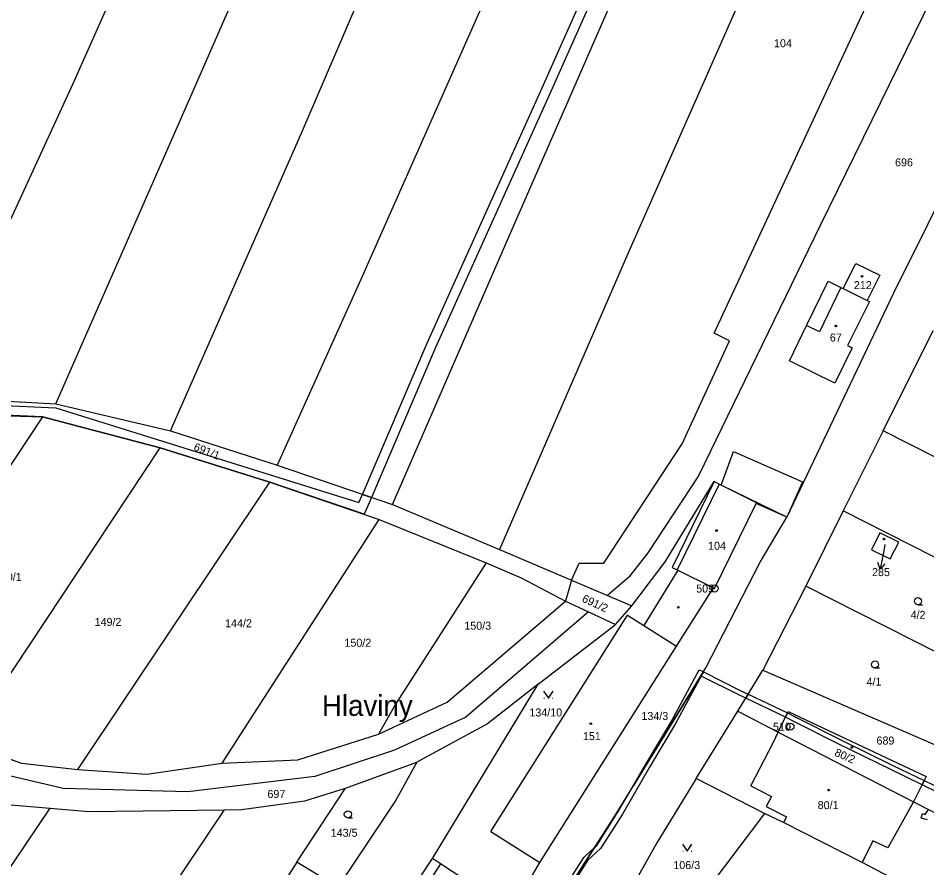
# Model space of a CAD drawing. Extents: x -747333 to -745433, y -1133152 to -1130600.
# Drawn here: x -746336.6 to -746143.6, y -1131642.6 to -1131462 of the extents above; entities that cross this region are included whole.
import ezdxf

# ---------------------------------------------------------------- set-up
doc = ezdxf.new("R2010")
doc.units = 0
for name, color, linetype in [('Vrstva 1', 7, 'Continuous'), ('Vrstva 10', 7, 'Continuous'), ('Vrstva 15', 7, 'Continuous'), ('Vrstva 16', 7, 'Continuous'), ('Vrstva 17', 7, 'Continuous'), ('Vrstva 18', 7, 'Continuous'), ('Vrstva 19', 7, 'Continuous'), ('Vrstva 24', 7, 'Continuous'), ('Vrstva 25', 7, 'Continuous'), ('Vrstva 3', 7, 'Continuous'), ('Vrstva 30', 7, 'Continuous'), ('Vrstva 37', 7, 'Continuous'), ('Vrstva 4', 7, 'Continuous'), ('Vrstva 6', 7, 'Continuous')]:
    doc.layers.add(name, color=color, linetype=linetype)

msp = doc.modelspace()

# ---------------------------------------------------------------- linework, layer by layer
at = {"layer": 'Vrstva 1'}
for p, q in [((-746153.62, -1131571.37), (-746155.37, -1131574.98)), ((-746149.58, -1131573.32), (-746153.62, -1131571.37)), ((-746151.37, -1131576.9), (-746149.58, -1131573.32)), ((-746155.37, -1131574.98), (-746151.37, -1131576.9)), ((-746246.92, -1131641.69), (-746251.87, -1131649.36))]:
    msp.add_line(p, q, dxfattribs=at)
for points in [[(-746188.77, -1131528.95), (-746143.06, -1131430.4)], [(-746121.73, -1131462.2), (-746150.71, -1131520.43)], [(-746161.36, -1131519.45), (-746158.72, -1131514.09)], [(-746158.72, -1131514.09), (-746153.61, -1131516.62)], [(-746153.61, -1131516.62), (-746156.25, -1131521.97)], [(-746169.15, -1131527.29), (-746164.57, -1131517.87)], [(-746164.57, -1131517.87), (-746161.85, -1131519.21)], [(-746150.71, -1131520.43), (-746173.33, -1131568.01)], [(-746161.85, -1131519.21), (-746161.36, -1131519.45)], [(-746161.36, -1131519.45), (-746156.25, -1131521.97)], [(-746155.77, -1131522.21), (-746160.43, -1131531.58)], [(-746156.25, -1131521.97), (-746155.77, -1131522.21)], [(-746172.8, -1131534.8), (-746169.15, -1131527.29)], [(-746152.87, -1131549.67), (-746142.23, -1131528.33)], [(-746185.55, -1131530.56), (-746188.77, -1131528.95)], [(-746195.61, -1131552.43), (-746185.55, -1131530.56)], [(-746159.49, -1131532.04), (-746163.15, -1131539.55)], [(-746160.43, -1131531.58), (-746159.49, -1131532.04)], [(-746163.15, -1131539.55), (-746172.8, -1131534.8)], [(-746355.61, -1131542.43), (-746328.65, -1131543.97)], [(-746328.65, -1131543.97), (-746304.3, -1131549.68)], [(-746359.57, -1131545.85), (-746331.46, -1131546.72)], [(-746331.46, -1131546.72), (-746306.49, -1131553.28)], [(-746304.3, -1131549.68), (-746281.63, -1131556.99)], [(-746152.87, -1131549.67), (-746161.36, -1131566.66)], [(-746119.76, -1131566.48), (-746152.87, -1131549.67)], [(-746306.49, -1131553.28), (-746283.17, -1131560.59)], [(-746212.24, -1131577.79), (-746195.61, -1131552.43)], [(-746281.63, -1131556.99), (-746257.15, -1131565.35)], [(-746283.17, -1131560.59), (-746259.92, -1131568.5)], [(-746199.16, -1131577.52), (-746188.81, -1131560.47)], [(-746188.81, -1131560.47), (-746197.69, -1131578.71)], [(-746187.73, -1131561.01), (-746188.81, -1131560.47)], [(-746187.32, -1131561.22), (-746187.73, -1131561.01)], [(-746179.8, -1131564.99), (-746187.32, -1131561.22)], [(-746179.87, -1131565.13), (-746179.8, -1131564.99)], [(-746257.15, -1131565.35), (-746234.36, -1131574.92)], [(-746188.68, -1131583.2), (-746179.87, -1131565.13)], [(-746173.33, -1131568.01), (-746179.87, -1131565.13)], [(-746161.36, -1131566.66), (-746169.3, -1131582.67)], [(-746132.61, -1131581.31), (-746161.36, -1131566.66)], [(-746259.92, -1131568.5), (-746237.25, -1131577.76)], [(-746179.04, -1131577.6), (-746173.33, -1131568.01)], [(-746234.36, -1131574.92), (-746219.1, -1131581.44)], [(-746237.25, -1131577.76), (-746229.75, -1131580.92)], [(-746219.1, -1131581.44), (-746217.48, -1131577.79)], [(-746217.48, -1131577.79), (-746212.24, -1131577.79)], [(-746206.27, -1131586.91), (-746199.16, -1131577.52)], [(-746190.58, -1131600.07), (-746179.04, -1131577.6)], [(-746196.48, -1131579.32), (-746203.74, -1131591.04)], [(-746197.69, -1131578.71), (-746196.61, -1131579.25)], [(-746196.61, -1131579.25), (-746196.48, -1131579.32)], [(-746196.48, -1131579.32), (-746188.95, -1131583.07)], [(-746229.75, -1131580.92), (-746220.35, -1131585.87)], [(-746219.1, -1131581.44), (-746220.35, -1131585.87)], [(-746219.1, -1131581.44), (-746211.45, -1131584.7)], [(-746196.77, -1131595.45), (-746188.95, -1131583.07)], [(-746188.95, -1131583.07), (-746188.68, -1131583.2)], [(-746169.3, -1131582.67), (-746178.46, -1131600.58)], [(-746135.43, -1131599.84), (-746169.3, -1131582.67)], [(-746245.48, -1131607.32), (-746220.35, -1131585.87)], [(-746220.35, -1131585.87), (-746215.49, -1131588.16)], [(-746211.45, -1131584.7), (-746206.27, -1131586.91)], [(-746215.49, -1131588.16), (-746209.75, -1131590.87)], [(-746209.75, -1131590.87), (-746206.27, -1131586.91)], [(-746236.19, -1131634.81), (-746207.17, -1131588.88)], [(-746207.17, -1131588.88), (-746203.74, -1131591.04)], [(-746226.17, -1131603.55), (-746209.75, -1131590.87)], [(-746225.82, -1131641.41), (-746196.77, -1131595.45)], [(-746209.49, -1131630.87), (-746190.58, -1131600.07)], [(-746183.74, -1131609.25), (-746178.46, -1131600.58)], [(-746178.46, -1131600.58), (-746138.05, -1131618.07)], [(-746248.59, -1131640.59), (-746226.17, -1131603.55)], [(-746226.17, -1131603.55), (-746236.96, -1131611.95)], [(-746260.07, -1131614.14), (-746245.48, -1131607.32)], [(-746192.62, -1131623.6), (-746183.74, -1131609.25)], [(-746183.74, -1131609.25), (-746175.19, -1131613.74)], [(-746175.19, -1131613.74), (-746173.04, -1131609.37)], [(-746173.04, -1131609.37), (-746143.73, -1131623.16)], [(-746236.96, -1131611.95), (-746251.98, -1131620.08)], [(-746277.21, -1131619.59), (-746260.07, -1131614.14)], [(-746175.19, -1131613.74), (-746146.41, -1131628.53)], [(-746348.04, -1131615.98), (-746335.96, -1131620.33)], [(-746335.96, -1131620.33), (-746323.97, -1131621.69)], [(-746309.27, -1131622.68), (-746293.31, -1131620.35)], [(-746293.31, -1131620.35), (-746277.21, -1131619.59)], [(-746267.12, -1131625.65), (-746251.98, -1131620.08)], [(-746251.98, -1131620.08), (-746256.41, -1131628.18)], [(-746323.97, -1131621.69), (-746309.27, -1131622.68)], [(-746192.62, -1131623.6), (-746200.96, -1131637.27)], [(-746178.11, -1131631.02), (-746192.62, -1131623.6)], [(-746143.73, -1131623.16), (-746146.41, -1131628.53)], [(-746277.47, -1131641.33), (-746267.12, -1131625.65)], [(-746275.72, -1131628.32), (-746267.12, -1131625.65)], [(-746289.21, -1131630.19), (-746275.72, -1131628.32)], [(-746256.41, -1131628.18), (-746268.75, -1131646.7)], [(-746146.41, -1131628.53), (-746126.56, -1131638.66)], [(-746343.19, -1131628.73), (-746329.82, -1131629.89)], [(-746329.82, -1131629.89), (-746321.59, -1131630.6)], [(-746321.59, -1131630.6), (-746292.81, -1131630.24)], [(-746292.81, -1131630.24), (-746289.21, -1131630.19)], [(-746221.25, -1131649.38), (-746209.49, -1131630.87)], [(-746178.11, -1131631.02), (-746197.29, -1131656.44)], [(-746174.04, -1131632.93), (-746178.11, -1131631.02)], [(-746157.34, -1131641.42), (-746174.04, -1131632.93)], [(-746236.19, -1131634.81), (-746225.82, -1131641.41)], [(-746200.96, -1131637.27), (-746207.82, -1131649.53)], [(-746277.47, -1131641.33), (-746303.62, -1131682.4)], [(-746268.75, -1131646.7), (-746277.47, -1131641.33)], [(-746272.19, -1131676.27), (-746248.59, -1131640.59)], [(-746246.92, -1131641.69), (-746248.59, -1131640.59)], [(-746239.66, -1131646.47), (-746246.92, -1131641.69)], [(-746231.78, -1131651.66), (-746225.82, -1131641.41)], [(-746134.91, -1131653.16), (-746157.34, -1131641.42)]]:
    msp.add_lwpolyline(points, dxfattribs=at)
at = {"layer": 'Vrstva 10'}
for points in [[(-746135.26, -1131442.69), (-746166.25, -1131506.02)], [(-746166.25, -1131506.02), (-746192.08, -1131559.23)], [(-746192.08, -1131559.23), (-746202.84, -1131575.59)], [(-746202.84, -1131575.59), (-746206.91, -1131580.8)], [(-746206.91, -1131580.8), (-746211.45, -1131584.7)], [(-746215.49, -1131588.16), (-746241.56, -1131610.53)], [(-746241.56, -1131610.53), (-746256.7, -1131617.53)], [(-746256.7, -1131617.53), (-746273.63, -1131623.13)], [(-746327.07, -1131625.68), (-746350.61, -1131620.2)], [(-746273.63, -1131623.13), (-746300.61, -1131626.44)], [(-746300.61, -1131626.44), (-746327.07, -1131625.68)]]:
    msp.add_lwpolyline(points, dxfattribs=at)
at = {"layer": 'Vrstva 16'}
msp.add_line((-746152.53898, -1131577.973501), (-746153.523259, -1131579.106504), dxfattribs=at)
for points in [[(-746152.5, -1131573.86), (-746152.76, -1131575.18)], [(-746152.76, -1131575.18), (-746153.523259, -1131579.106504), (-746154.01142, -1131577.687279)]]:
    msp.add_lwpolyline(points, dxfattribs=at)
at = {"layer": 'Vrstva 24'}
for p, q in [((-746188.73, -1131583.2), (-746188.63, -1131583.2)), ((-746172.63, -1131612.57), (-746172.53, -1131612.57))]:
    msp.add_line(p, q, dxfattribs=at)
for centre in [(-746188.68, -1131583.2), (-746172.58, -1131612.57)]:
    msp.add_circle(centre, 0.756017, dxfattribs=at)
at = {"layer": 'Vrstva 25'}
for p, q in [((-746145.49, -1131586.64), (-746144.49, -1131586.64)), ((-746154.63, -1131600.09), (-746153.63, -1131600.09)), ((-746224.96, -1131606.5), (-746224.86, -1131606.5)), ((-746223.16, -1131606.5), (-746223.06, -1131606.5)), ((-746266.6, -1131631.94), (-746265.6, -1131631.94)), ((-746195.45, -1131639), (-746195.35, -1131639)), ((-746193.65, -1131639), (-746193.55, -1131639))]:
    msp.add_line(p, q, dxfattribs=at)
for points in [[(-746225.01, -1131605), (-746224.01, -1131606.5), (-746223.01, -1131605)], [(-746195.5, -1131637.5), (-746194.5, -1131639), (-746193.5, -1131637.5)]]:
    msp.add_lwpolyline(points, dxfattribs=at)
for centre, radius in [((-746157.36, -1131516.82), 0.174503), ((-746162.92, -1131527.42), 0.174503), ((-746188.29, -1131570.88), 0.174503), ((-746152.71, -1131572.7), 0.174503), ((-746145.49, -1131585.89), 0.75), ((-746196.41, -1131587.19), 0.174503), ((-746154.63, -1131599.34), 0.75), ((-746214.99, -1131611.93), 0.174503), ((-746159.53, -1131616.97), 0.174503), ((-746164.44, -1131626.05), 0.174503), ((-746266.6, -1131631.19), 0.75)]:
    msp.add_circle(centre, radius, dxfattribs=at)
at = {"layer": 'Vrstva 3'}
for points in [[(-746161.36, -1131519.45), (-746158.72, -1131514.09)], [(-746158.72, -1131514.09), (-746153.61, -1131516.62)], [(-746153.61, -1131516.62), (-746156.25, -1131521.97)], [(-746161.85, -1131519.21), (-746166.42, -1131528.62)], [(-746161.85, -1131519.21), (-746161.36, -1131519.45)], [(-746161.36, -1131519.45), (-746156.25, -1131521.97)], [(-746161.36, -1131519.45), (-746156.25, -1131521.97)], [(-746155.77, -1131522.21), (-746160.43, -1131531.58)], [(-746156.25, -1131521.97), (-746155.77, -1131522.21)], [(-746172.8, -1131534.8), (-746169.15, -1131527.29)], [(-746166.42, -1131528.62), (-746169.15, -1131527.29)], [(-746159.49, -1131532.04), (-746163.15, -1131539.55)], [(-746160.43, -1131531.58), (-746159.49, -1131532.04)], [(-746163.15, -1131539.55), (-746172.8, -1131534.8)], [(-746187.73, -1131561.01), (-746196.61, -1131579.25)], [(-746187.32, -1131561.22), (-746187.73, -1131561.01)], [(-746179.8, -1131564.99), (-746187.32, -1131561.22)], [(-746179.87, -1131565.13), (-746179.8, -1131564.99)], [(-746188.68, -1131583.2), (-746179.87, -1131565.13)], [(-746153.62, -1131571.37), (-746155.37, -1131574.98)], [(-746149.58, -1131573.32), (-746153.62, -1131571.37)], [(-746151.37, -1131576.9), (-746149.58, -1131573.32)], [(-746155.37, -1131574.98), (-746151.37, -1131576.9)], [(-746196.61, -1131579.25), (-746196.48, -1131579.32)], [(-746196.48, -1131579.32), (-746188.95, -1131583.07)], [(-746188.95, -1131583.07), (-746188.68, -1131583.2)], [(-746236.19, -1131634.81), (-746207.17, -1131588.88)], [(-746207.17, -1131588.88), (-746203.74, -1131591.04)], [(-746203.74, -1131591.04), (-746196.77, -1131595.45)], [(-746225.82, -1131641.41), (-746196.77, -1131595.45)], [(-746175.19, -1131613.74), (-746173.04, -1131609.37)], [(-746173.04, -1131609.37), (-746143.73, -1131623.16)], [(-746176.18, -1131615.83), (-746175.19, -1131613.74)], [(-746175.19, -1131613.74), (-746146.41, -1131628.53)], [(-746175.19, -1131613.74), (-746146.41, -1131628.53)], [(-746180.96, -1131625.14), (-746176.18, -1131615.83)], [(-746143.73, -1131623.16), (-746146.41, -1131628.53)], [(-746180.96, -1131625.14), (-746176.62, -1131627.37)], [(-746176.62, -1131627.37), (-746177.72, -1131629.52)], [(-746146.41, -1131628.53), (-746151.91, -1131638.33)], [(-746177.72, -1131629.52), (-746173.42, -1131631.72)], [(-746173.42, -1131631.72), (-746174.04, -1131632.93)], [(-746157.34, -1131641.42), (-746174.04, -1131632.93)], [(-746236.19, -1131634.81), (-746225.82, -1131641.41)], [(-746155.06, -1131636.85), (-746157.34, -1131641.42)], [(-746151.91, -1131638.33), (-746155.06, -1131636.85)]]:
    msp.add_lwpolyline(points, dxfattribs=at)
at = {"layer": 'Vrstva 30'}
for p, q in [((-746378.03, -1131542.45), (-746328.66, -1131544.81)), ((-746331.46, -1131546.72), (-746378.33, -1131544.43)), ((-746328.66, -1131544.81), (-746264.24, -1131564.92)), ((-746306.49, -1131553.28), (-746331.46, -1131546.72)), ((-746283.17, -1131560.59), (-746306.49, -1131553.28)), ((-746263.12, -1131567.41), (-746283.17, -1131560.59)), ((-746264.24, -1131564.92), (-746263.5, -1131563.18)), ((-746261.59, -1131563.83), (-746263.12, -1131567.41))]:
    msp.add_line(p, q, dxfattribs=at)
for points in [[(-746247.95, -1131531.97), (-746261.59, -1131563.83), (-746263.5, -1131563.18), (-746249.79, -1131531.17), (-746225.32, -1131476.75), (-746198.48, -1131416.33), (-746171.98, -1131357.43), (-746163.55, -1131337.43), (-746161.72, -1131338.25), (-746170.14, -1131358.23), (-746196.66, -1131417.15), (-746223.5, -1131477.57), (-746247.95, -1131531.97)], [(-746173.33, -1131568.01), (-746187.32, -1131561.22), (-746184.67, -1131554.06)], [(-746184.67, -1131554.06), (-746170.03, -1131560.51), (-746173.33, -1131568.01)], [(-746263.5, -1131563.18), (-746261.59, -1131563.83)], [(-746191.08, -1131600.89), (-746205.91, -1131625.04)], [(-746205.91, -1131625.04), (-746191.08, -1131600.89)], [(-746197.91, -1131611.52), (-746191.94, -1131600.51)], [(-746191.94, -1131600.51), (-746191.08, -1131600.89)], [(-746191.08, -1131600.89), (-746183.27, -1131604.85)], [(-746191.51, -1131601.81), (-746197.04, -1131612.02)], [(-746183.71, -1131605.75), (-746191.51, -1131601.81)], [(-746183.27, -1131604.85), (-746181.56, -1131605.66)], [(-746182.08, -1131606.52), (-746183.71, -1131605.75)], [(-746182.08, -1131606.52), (-746181.56, -1131605.66)], [(-746181.56, -1131605.66), (-746182.08, -1131606.52)], [(-746173.61, -1131610.54), (-746182.08, -1131606.52)], [(-746181.56, -1131605.66), (-746173.17, -1131609.64)], [(-746173.17, -1131609.64), (-746173.61, -1131610.54)], [(-746173.61, -1131610.54), (-746173.17, -1131609.64)], [(-746172, -1131611.38), (-746173.61, -1131610.54)], [(-746173.17, -1131609.64), (-746171.54, -1131610.5)], [(-746171.54, -1131610.5), (-746162.03, -1131615.31)], [(-746203.38, -1131620.69), (-746197.91, -1131611.52)], [(-746197.04, -1131612.02), (-746202.52, -1131621.19)], [(-746162.47, -1131616.21), (-746172, -1131611.38)], [(-746151.27, -1131621.68), (-746162.47, -1131616.21)], [(-746162.03, -1131615.31), (-746150.83, -1131620.78)], [(-746205.91, -1131625.04), (-746203.38, -1131620.69)], [(-746150.83, -1131620.78), (-746144.16, -1131624.02)], [(-746202.52, -1131621.19), (-746208.29, -1131631.13)], [(-746144.6, -1131624.91), (-746151.27, -1131621.68)], [(-746144.6, -1131624.91), (-746144.16, -1131624.02)], [(-746144.16, -1131624.02), (-746144.6, -1131624.91)], [(-746144.16, -1131624.02), (-746140.05, -1131626.01)], [(-746209.15, -1131630.61), (-746205.91, -1131625.04)], [(-746141, -1131626.66), (-746144.6, -1131624.91)], [(-746213.7, -1131637.81), (-746209.15, -1131630.61)], [(-746143.93, -1131631.2), (-746143.25, -1131630.14)], [(-746208.29, -1131631.13), (-746212.92, -1131638.45)], [(-746144.78, -1131632.01), (-746144.54, -1131631.04)], [(-746143.48, -1131632.35), (-746144.78, -1131632.01)], [(-746144.54, -1131631.04), (-746143.93, -1131631.2)], [(-746214.18, -1131638.25), (-746221.25, -1131649.38)], [(-746221.25, -1131649.38), (-746214.18, -1131638.25)], [(-746216.48, -1131640.36), (-746214.18, -1131638.25)], [(-746214.18, -1131638.25), (-746213.7, -1131637.81)], [(-746212.92, -1131638.45), (-746215.71, -1131641.01)], [(-746221.92, -1131648.97), (-746216.48, -1131640.36)], [(-746215.71, -1131641.01), (-746221.38, -1131650)]]:
    msp.add_lwpolyline(points, dxfattribs=at)
at = {"layer": 'Vrstva 37'}
for centre in [(-746157.36, -1131516.82), (-746162.92, -1131527.42), (-746188.29, -1131570.88), (-746152.71, -1131572.7), (-746214.99, -1131611.93), (-746159.53, -1131616.97), (-746164.44, -1131626.05)]:
    msp.add_circle(centre, 0.174503, dxfattribs=at)
at = {"layer": 'Vrstva 4'}
for points in [[(-746161.85, -1131519.21), (-746166.42, -1131528.62)], [(-746166.42, -1131528.62), (-746169.15, -1131527.29)], [(-746187.73, -1131561.01), (-746196.61, -1131579.25)], [(-746203.74, -1131591.04), (-746196.77, -1131595.45)], [(-746176.18, -1131615.83), (-746175.19, -1131613.74)], [(-746180.96, -1131625.14), (-746176.18, -1131615.83)], [(-746180.96, -1131625.14), (-746176.62, -1131627.37)], [(-746176.62, -1131627.37), (-746177.72, -1131629.52)], [(-746146.41, -1131628.53), (-746151.91, -1131638.33)], [(-746177.72, -1131629.52), (-746173.42, -1131631.72)], [(-746173.42, -1131631.72), (-746174.04, -1131632.93)], [(-746155.06, -1131636.85), (-746157.34, -1131641.42)], [(-746151.91, -1131638.33), (-746155.06, -1131636.85)]]:
    msp.add_lwpolyline(points, dxfattribs=at)
at = {"layer": 'Vrstva 6'}
for points in [[(-746298.39, -1131474.98), (-746247.6, -1131358.82)], [(-746276.49, -1131486.57), (-746241.74, -1131405.49)], [(-746231.61, -1131506.69), (-746191.8, -1131415.47)], [(-746222.34, -1131423.75), (-746263.86, -1131517.53)], [(-746324.93, -1131475.84), (-746303.11, -1131426.75)], [(-746179.95, -1131450.43), (-746207.21, -1131512.24)], [(-746355.61, -1131542.43), (-746324.93, -1131475.84)], [(-746328.65, -1131543.97), (-746298.39, -1131474.98)], [(-746304.3, -1131549.68), (-746276.49, -1131486.57)], [(-746257.15, -1131565.35), (-746231.61, -1131506.69)], [(-746207.21, -1131512.24), (-746234.36, -1131574.92)], [(-746263.86, -1131517.53), (-746281.63, -1131556.99)], [(-746331.46, -1131546.72), (-746366.12, -1131598.98)], [(-746348.04, -1131615.98), (-746306.49, -1131553.28)], [(-746323.97, -1131621.69), (-746283.17, -1131560.59)], [(-746293.31, -1131620.35), (-746259.92, -1131568.5)], [(-746237.25, -1131577.76), (-746256.36, -1131607.58)], [(-746256.36, -1131607.58), (-746260.07, -1131614.14)], [(-746350.48, -1131660.43), (-746329.82, -1131629.89)], [(-746318.73, -1131668.93), (-746292.81, -1131630.24)]]:
    msp.add_lwpolyline(points, dxfattribs=at)

# ---------------------------------------------------------------- texts
at = {"layer": 'Vrstva 15'}
msp.add_text('Hlaviny', height=4.4, dxfattribs=at).set_placement((-746272.112605, -1131610.27))
at = {"layer": 'Vrstva 16'}
msp.add_text('285', height=1.7, dxfattribs=at).set_placement((-746155.241545, -1131580.56))
at = {"layer": 'Vrstva 17'}
for s, p in [('509', (-746192.601981, -1131584.05)), ('510', (-746176.281907, -1131613.42))]:
    msp.add_text(s, height=1.7, dxfattribs=at).set_placement(p)
at = {"layer": 'Vrstva 18'}
for s, p in [('104', (-746176.07, -1131468.16)), ('696', (-746150.35, -1131493.48)), ('150/1', (-746341.58, -1131581.58)), ('4/2', (-746147.05, -1131589.64)), ('149/2', (-746320.39, -1131591.15)), ('144/2', (-746292.67, -1131591.43)), ('150/3', (-746241.85, -1131591.95)), ('150/2', (-746267.32, -1131595.57)), ('4/1', (-746156.41, -1131603.85)), ('134/10', (-746228.03, -1131610.39)), ('134/3', (-746204.23, -1131611.14)), ('689', (-746154.29, -1131616.36)), ('697', (-746283.68, -1131627.71)), ('143/5', (-746270.23, -1131635.96)), ('106/3', (-746197.45, -1131642.82))]:
    msp.add_text(s, height=1.7, dxfattribs=at).set_placement(p)
for s, rotation, p in [('691/1', 338.28462, (-746299.503998, -1131553.746742)), ('691/2', 335.41335, (-746217.009121, -1131585.929582))]:
    msp.add_text(s, height=1.7, rotation=rotation, dxfattribs=at).set_placement(p)
at = {"layer": 'Vrstva 19'}
for s, height, p in [('212', 1.7, (-746159.1, -1131519.57)), ('67', 1.7, (-746164.2, -1131530.71)), ('104', 1.7, (-746190.07, -1131574.97)), ('285', 0.1, (-746152.5, -1131573.86)), ('151', 1.7, (-746216.66, -1131615.42)), ('80/1', 1.7, (-746166.79, -1131630.08))]:
    msp.add_text(s, height=height, dxfattribs=at).set_placement(p)
msp.add_text('80/2', height=1.7, rotation=335.94966, dxfattribs=at).set_placement((-746163.36, -1131618.65))

doc.saveas('drawing.dxf')
